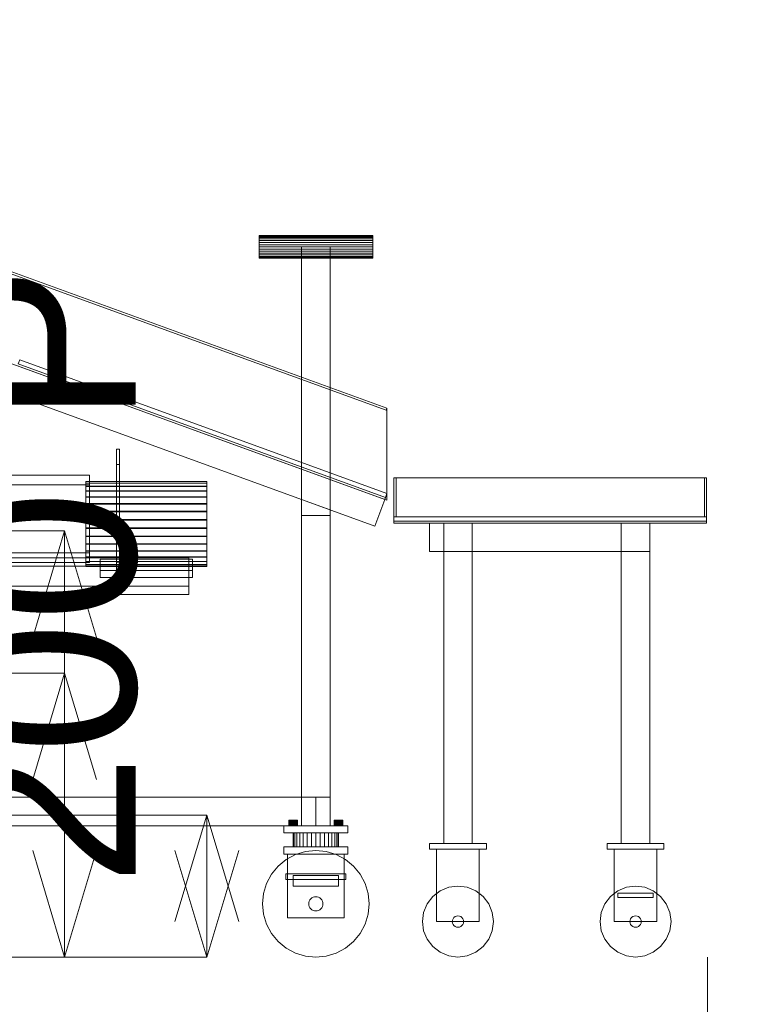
# Model space of a CAD drawing. Header units: millimetres. Extents: x -2233 to 61924, y -68080 to 6847.
# Tile 815 of 1022: x 27837 to 28850, y -67 to 1320. Entities that reach past the tile are written whole.
import ezdxf

# ---------------------------------------------------------------- set-up
doc = ezdxf.new("R2010")
doc.units = ezdxf.units.MM
for name, color, linetype, lineweight in [('COTAS_P', 1, 'Continuous', 0), ('lateral_bajante_movil', 7, 'Continuous', 0), ('lateral_C09', 7, 'Continuous', 0)]:
    doc.layers.add(name, color=color, linetype=linetype, lineweight=lineweight)
doc.dimstyles.new('R19_100', dxfattribs={"dimtxt": 250, "dimasz": 150, "dimexe": 150, "dimexo": 80, "dimgap": 100, "dimtad": 1, "dimtih": 1, "dimtoh": 1, "dimdsep": 46, "dimcen": 0.09, "dimadec": 0, "dimazin": 0, "dimtfac": 1, "dimtdec": 4, "dimtofl": 0, "dimtmove": 0, "dimatfit": 3, "dimfxl": 1, "dimtolj": 1, "dimtzin": 0, "dimarcsym": 0})

# ---------------------------------------------------------------- blocks, each defined once
blk = doc.blocks.new('DIM_R27_17')
at = {"layer": 'COTAS_P'}
for p, q in [((27500, 400), (27900, 400)), ((27900, 400), (27855, 250)), ((27900, 0), (27900, 400)), ((27900, 400), (27945, 250)), ((27900, 0), (27855, 150)), ((27900, 0), (27945, 150)), ((27500, 0), (27900, 0))]:
    blk.add_line(p, q, dxfattribs=at)
blk.add_text('400 P', height=250, rotation=90, dxfattribs=at).set_placement((27800, 200))
blk = doc.blocks.new('DIM_R27_18')
at = {"layer": 'COTAS_P'}
for p, q in [((27500, 600), (27900, 600)), ((27900, 600), (27855, 450)), ((27900, 0), (27900, 600)), ((27900, 600), (27945, 450)), ((27900, 0), (27855, 150)), ((27900, 0), (27945, 150)), ((27500, 0), (27900, 0))]:
    blk.add_line(p, q, dxfattribs=at)
blk.add_text('600 P', height=250, rotation=90, dxfattribs=at).set_placement((27800, 300))
blk = doc.blocks.new('DIM_R27_19')
at = {"layer": 'COTAS_P'}
for p, q in [((27700, 200), (28100, 200)), ((28100, 200), (28055, 50)), ((28100, 0), (28100, 200)), ((28100, 200), (28145, 50)), ((28100, 0), (28055, 150)), ((28100, 0), (28145, 150)), ((27700, 0), (28100, 0))]:
    blk.add_line(p, q, dxfattribs=at)
blk.add_text('200 P', height=250, rotation=90, dxfattribs=at).set_placement((28000, 100))
blk = doc.blocks.new('DIM_R27_31')
at = {"layer": 'COTAS_P'}
for p, q in [((26795.1, 0), (26795.1, -900)), ((28805.1, 0), (28805.1, -900)), ((26795.1, -900), (26945.1, -855)), ((28805.1, -900), (28655.1, -855)), ((26795.1, -900), (28805.1, -900)), ((26795.1, -900), (26945.1, -945)), ((28805.1, -900), (28655.1, -945))]:
    blk.add_line(p, q, dxfattribs=at)
blk.add_text('2010 P', height=250, dxfattribs=at).set_placement((27800.1, -800))
blk = doc.blocks.new('DIM_R27_33')
at = {"layer": 'COTAS_P'}
for p, q in [((857.9, 0), (857.9, -2500)), ((61924.1, 0), (61924.1, -2500)), ((857.9, -2500), (1007.9, -2455)), ((61924.1, -2500), (61774.1, -2455)), ((857.9, -2500), (61924.1, -2500)), ((857.9, -2500), (1007.9, -2545)), ((61924.1, -2500), (61774.1, -2545))]:
    blk.add_line(p, q, dxfattribs=at)
blk.add_text('61066.24 P', height=250, dxfattribs=at).set_placement((31391, -2400))

msp = doc.modelspace()

# ---------------------------------------------------------------- linework, layer by layer
at = {"layer": 'lateral_bajante_movil'}
for p, q in [((26850.067, 1320), (28353.576, 772.768)), ((26849.041, 1317.181), (28352.55, 769.949)), ((26846.989, 1191.543), (28350.498, 644.311)), ((28353.576, 643.19), (26850.067, 1190.422)), ((26833.309, 1153.955), (28336.817, 606.723)), ((28173.576, 1015.693), (28173.576, 1016)), ((28173.576, 1016), (28333.576, 1016)), ((28173.576, 1014.782), (28173.576, 1015.693)), ((28173.576, 1015.693), (28333.576, 1015.693)), ((28173.576, 1013.304), (28173.576, 1014.782)), ((28173.576, 1014.782), (28333.576, 1014.782)), ((28173.576, 1011.314), (28173.576, 1013.304)), ((28173.576, 1013.304), (28333.576, 1013.304)), ((28333.576, 1015.693), (28333.576, 1016)), ((28333.576, 1014.782), (28333.576, 1015.693)), ((28333.576, 1013.304), (28333.576, 1014.782)), ((28333.576, 1011.314), (28333.576, 1013.304)), ((28173.576, 1008.889), (28173.576, 1011.314)), ((28173.576, 1011.314), (28333.576, 1011.314)), ((28173.576, 1006.123), (28173.576, 1008.889)), ((28173.576, 1008.889), (28333.576, 1008.889)), ((28173.576, 1003.121), (28173.576, 1006.123)), ((28173.576, 1006.123), (28333.576, 1006.123)), ((28173.576, 1000), (28173.576, 1003.121)), ((28173.576, 1003.121), (28333.576, 1003.121)), ((28173.576, 996.879), (28173.576, 1000)), ((28333.576, 1000), (28173.576, 1000)), ((28233.576, 1000), (28273.576, 1000)), ((28233.576, 1000), (28233.576, 225)), ((28273.576, 225), (28273.576, 1000)), ((28333.576, 1008.889), (28333.576, 1011.314)), ((28333.576, 1006.123), (28333.576, 1008.889)), ((28333.576, 1003.121), (28333.576, 1006.123)), ((28333.576, 1000), (28333.576, 1003.121)), ((28333.576, 1000), (28333.576, 996.879)), ((28173.576, 996.879), (28173.576, 993.877)), ((28173.576, 996.879), (28333.576, 996.879)), ((28173.576, 993.877), (28173.576, 991.111)), ((28173.576, 993.877), (28333.576, 993.877)), ((28173.576, 991.111), (28173.576, 988.686)), ((28173.576, 991.111), (28333.576, 991.111)), ((28173.576, 988.686), (28173.576, 986.696)), ((28173.576, 988.686), (28333.576, 988.686)), ((28173.576, 986.696), (28173.576, 985.218)), ((28173.576, 986.696), (28333.576, 986.696)), ((28173.576, 985.218), (28173.576, 984.307)), ((28173.576, 985.218), (28333.576, 985.218)), ((28333.576, 996.879), (28333.576, 993.877)), ((28333.576, 993.877), (28333.576, 991.111)), ((28333.576, 991.111), (28333.576, 988.686)), ((28333.576, 988.686), (28333.576, 986.696)), ((28333.576, 986.696), (28333.576, 985.218)), ((28333.576, 985.218), (28333.576, 984.307)), ((28173.576, 984.307), (28173.576, 984)), ((28173.576, 984.307), (28333.576, 984.307)), ((28173.576, 984), (28333.576, 984)), ((28333.576, 984.307), (28333.576, 984)), ((27833.667, 832.422), (28350.498, 644.311)), ((27834.693, 835.241), (27836.745, 840.879)), ((27834.693, 835.241), (28351.524, 647.13)), ((27836.745, 840.879), (28353.576, 652.768)), ((28353.576, 772.768), (28352.55, 769.949)), ((28353.576, 772.768), (28353.576, 643.19)), ((28363.576, 675), (28803.576, 675)), ((28363.576, 675), (28363.576, 620)), ((28363.576, 675), (28366.576, 675)), ((28366.576, 620), (28366.576, 675)), ((28800.576, 675), (28803.576, 675)), ((28800.576, 675), (28800.576, 620)), ((28803.576, 620), (28803.576, 675)), ((28353.576, 652.768), (28351.524, 647.13)), ((28233.576, 644.299), (28273.576, 629.741)), ((28233.576, 621.741), (28233.576, 644.299)), ((28350.498, 644.311), (28336.817, 606.723)), ((28351.524, 647.13), (28350.498, 644.311)), ((28273.576, 629.741), (28273.576, 621.741)), ((28273.576, 621.741), (28233.576, 621.741)), ((28233.576, 621.741), (28233.576, 225)), ((28273.576, 225), (28273.576, 621.741)), ((28363.576, 620), (28803.576, 620)), ((28363.576, 620), (28363.576, 614)), ((28363.576, 620), (28366.576, 620)), ((28363.576, 614), (28803.576, 614)), ((28363.576, 614), (28363.576, 611)), ((28363.576, 611), (28803.576, 611)), ((28413.576, 611), (28723.576, 611)), ((28413.576, 611), (28413.576, 571)), ((28433.576, 611), (28473.576, 611)), ((28433.576, 611), (28433.576, 571)), ((28473.576, 571), (28473.576, 611)), ((28683.576, 611), (28723.576, 611)), ((28683.576, 611), (28683.576, 571)), ((28723.576, 571), (28723.576, 611)), ((28800.576, 620), (28803.576, 620)), ((28803.576, 614), (28803.576, 620)), ((28803.576, 611), (28803.576, 614)), ((28413.576, 571), (28723.576, 571)), ((28433.576, 571), (28473.576, 571)), ((28433.576, 571), (28433.576, 160)), ((28473.576, 160), (28473.576, 571)), ((28683.576, 571), (28723.576, 571)), ((28683.576, 571), (28683.576, 160)), ((28723.576, 160), (28723.576, 571)), ((26950.067, 225), (28253.576, 225)), ((28233.576, 225), (28273.576, 225)), ((28233.576, 225), (28233.576, 185)), ((28253.576, 185), (28253.576, 225)), ((28273.576, 185), (28273.576, 225)), ((26950.067, 185), (28253.576, 185)), ((28208.576, 185), (28298.576, 185)), ((28208.576, 185), (28208.576, 175)), ((28215.691, 193), (28215.576, 193)), ((28215.576, 185), (28215.576, 193)), ((28215.691, 185), (28215.576, 185)), ((28216.032, 193), (28215.691, 193)), ((28215.691, 185), (28215.691, 193)), ((28216.032, 185), (28215.691, 185)), ((28216.587, 193), (28216.032, 193)), ((28216.032, 185), (28216.032, 193)), ((28216.587, 185), (28216.032, 185)), ((28217.333, 193), (28216.587, 193)), ((28216.587, 185), (28216.587, 193)), ((28217.333, 185), (28216.587, 185)), ((28218.242, 193), (28217.333, 193)), ((28217.333, 185), (28217.333, 193)), ((28218.242, 185), (28217.333, 185)), ((28219.28, 193), (28218.242, 193)), ((28218.242, 185), (28218.242, 193)), ((28219.28, 185), (28218.242, 185)), ((28220.405, 193), (28219.28, 193)), ((28219.28, 185), (28219.28, 193)), ((28220.405, 185), (28219.28, 185)), ((28221.576, 193), (28220.405, 193)), ((28220.405, 185), (28220.405, 193)), ((28221.576, 185), (28220.405, 185)), ((28222.746, 193), (28221.576, 193)), ((28221.576, 185), (28221.576, 193)), ((28222.746, 185), (28221.576, 185)), ((28223.872, 193), (28222.746, 193)), ((28222.746, 185), (28222.746, 193)), ((28223.872, 185), (28222.746, 185)), ((28224.909, 193), (28223.872, 193)), ((28223.872, 185), (28223.872, 193)), ((28224.909, 185), (28223.872, 185)), ((28225.818, 193), (28224.909, 193)), ((28224.909, 185), (28224.909, 193)), ((28225.818, 185), (28224.909, 185)), ((28226.565, 193), (28225.818, 193)), ((28225.818, 185), (28225.818, 193)), ((28226.565, 185), (28225.818, 185)), ((28227.119, 193), (28226.565, 193)), ((28226.565, 185), (28226.565, 193)), ((28227.119, 185), (28226.565, 185)), ((28227.46, 193), (28227.119, 193)), ((28227.119, 185), (28227.119, 193)), ((28227.46, 185), (28227.119, 185)), ((28227.576, 193), (28227.46, 193)), ((28227.46, 185), (28227.46, 193)), ((28227.46, 185), (28227.576, 185)), ((28227.576, 193), (28227.576, 185)), ((28233.576, 185), (28273.576, 185)), ((28279.691, 193), (28279.576, 193)), ((28279.576, 185), (28279.576, 193)), ((28279.691, 185), (28279.576, 185)), ((28280.032, 193), (28279.691, 193)), ((28279.691, 185), (28279.691, 193)), ((28280.032, 185), (28279.691, 185)), ((28280.587, 193), (28280.032, 193)), ((28280.032, 185), (28280.032, 193)), ((28280.587, 185), (28280.032, 185)), ((28281.333, 193), (28280.587, 193)), ((28280.587, 185), (28280.587, 193)), ((28281.333, 185), (28280.587, 185)), ((28282.242, 193), (28281.333, 193)), ((28281.333, 185), (28281.333, 193)), ((28282.242, 185), (28281.333, 185)), ((28283.28, 193), (28282.242, 193)), ((28282.242, 185), (28282.242, 193)), ((28283.28, 185), (28282.242, 185)), ((28284.405, 193), (28283.28, 193)), ((28283.28, 185), (28283.28, 193)), ((28284.405, 185), (28283.28, 185)), ((28285.576, 193), (28284.405, 193)), ((28284.405, 185), (28284.405, 193)), ((28285.576, 185), (28284.405, 185)), ((28286.746, 193), (28285.576, 193)), ((28285.576, 185), (28285.576, 193)), ((28286.746, 185), (28285.576, 185)), ((28287.872, 193), (28286.746, 193)), ((28286.746, 185), (28286.746, 193)), ((28287.872, 185), (28286.746, 185)), ((28288.909, 193), (28287.872, 193)), ((28287.872, 185), (28287.872, 193)), ((28288.909, 185), (28287.872, 185)), ((28289.818, 193), (28288.909, 193)), ((28288.909, 185), (28288.909, 193)), ((28289.818, 185), (28288.909, 185)), ((28290.565, 193), (28289.818, 193)), ((28289.818, 185), (28289.818, 193)), ((28290.565, 185), (28289.818, 185)), ((28291.119, 193), (28290.565, 193)), ((28290.565, 185), (28290.565, 193)), ((28291.119, 185), (28290.565, 185)), ((28291.46, 193), (28291.119, 193)), ((28291.119, 185), (28291.119, 193)), ((28291.46, 185), (28291.119, 185)), ((28291.576, 193), (28291.46, 193)), ((28291.46, 185), (28291.46, 193)), ((28291.46, 185), (28291.576, 185)), ((28291.576, 193), (28291.576, 185)), ((28298.576, 175), (28298.576, 185)), ((28208.576, 175), (28298.576, 175)), ((28222.191, 175), (28221.576, 175)), ((28221.576, 155), (28221.576, 175)), ((28224.012, 175), (28222.191, 175)), ((28222.191, 155), (28222.191, 175)), ((28226.969, 175), (28224.012, 175)), ((28224.012, 155), (28224.012, 175)), ((28230.948, 175), (28226.969, 175)), ((28226.969, 155), (28226.969, 175)), ((28235.797, 175), (28230.948, 175)), ((28230.948, 155), (28230.948, 175)), ((28241.33, 175), (28235.797, 175)), ((28235.797, 155), (28235.797, 175)), ((28247.333, 175), (28241.33, 175)), ((28241.33, 155), (28241.33, 175)), ((28253.576, 175), (28247.333, 175)), ((28247.333, 155), (28247.333, 175)), ((28259.819, 175), (28253.576, 175)), ((28253.576, 155), (28253.576, 175)), ((28265.822, 175), (28259.819, 175)), ((28259.819, 155), (28259.819, 175)), ((28271.354, 175), (28265.822, 175)), ((28265.822, 155), (28265.822, 175)), ((28276.203, 175), (28271.354, 175)), ((28271.354, 155), (28271.354, 175)), ((28280.183, 175), (28276.203, 175)), ((28276.203, 155), (28276.203, 175)), ((28283.14, 175), (28280.183, 175)), ((28280.183, 155), (28280.183, 175)), ((28284.961, 175), (28283.14, 175)), ((28283.14, 155), (28283.14, 175)), ((28285.576, 175), (28284.961, 175)), ((28284.961, 155), (28284.961, 175)), ((28285.576, 175), (28285.576, 155)), ((28208.576, 155), (28298.576, 155)), ((28208.576, 155), (28208.576, 145)), ((28222.191, 155), (28221.576, 155)), ((28224.012, 155), (28222.191, 155)), ((28226.969, 155), (28224.012, 155)), ((28230.948, 155), (28226.969, 155)), ((28235.797, 155), (28230.948, 155)), ((28241.33, 155), (28235.797, 155)), ((28247.333, 155), (28241.33, 155)), ((28253.576, 155), (28247.333, 155)), ((28259.819, 155), (28253.576, 155)), ((28265.822, 155), (28259.819, 155)), ((28271.354, 155), (28265.822, 155)), ((28276.203, 155), (28271.354, 155)), ((28280.183, 155), (28276.203, 155)), ((28283.14, 155), (28280.183, 155)), ((28284.961, 155), (28283.14, 155)), ((28284.961, 155), (28285.576, 155)), ((28298.576, 145), (28298.576, 155)), ((28413.576, 160), (28493.576, 160)), ((28413.576, 160), (28413.576, 152)), ((28433.576, 160), (28473.576, 160)), ((28493.576, 152), (28493.576, 160)), ((28663.576, 160), (28743.576, 160)), ((28663.576, 160), (28663.576, 152)), ((28683.576, 160), (28723.576, 160)), ((28743.576, 152), (28743.576, 160)), ((28208.576, 145), (28298.576, 145)), ((28224.874, 144.291), (28211.908, 137.36)), ((28213.576, 145), (28293.576, 145)), ((28213.576, 145), (28213.576, 55)), ((28238.944, 148.559), (28224.874, 144.291)), ((28253.576, 150), (28238.944, 148.559)), ((28268.207, 148.559), (28253.576, 150)), ((28282.277, 144.291), (28268.207, 148.559)), ((28295.243, 137.36), (28282.277, 144.291)), ((28293.576, 55), (28293.576, 145)), ((28413.576, 152), (28493.576, 152)), ((28423.576, 152), (28483.576, 152)), ((28423.576, 152), (28423.576, 50)), ((28483.576, 50), (28483.576, 152)), ((28663.576, 152), (28743.576, 152)), ((28673.576, 152), (28733.576, 152)), ((28673.576, 152), (28673.576, 50)), ((28733.576, 50), (28733.576, 152)), ((28200.543, 128.033), (28191.215, 116.668)), ((28211.908, 137.36), (28200.543, 128.033)), ((28306.609, 128.033), (28295.243, 137.36)), ((28315.936, 116.668), (28306.609, 128.033)), ((28191.215, 116.668), (28184.285, 103.701)), ((28211.576, 117), (28295.576, 117)), ((28211.576, 117), (28211.576, 109)), ((28221.576, 115), (28285.576, 115)), ((28221.576, 115), (28221.576, 100)), ((28285.576, 100), (28285.576, 115)), ((28295.576, 109), (28295.576, 117)), ((28322.867, 103.701), (28315.936, 116.668)), ((28184.285, 103.701), (28180.017, 89.632)), ((28211.576, 109), (28295.576, 109)), ((28221.576, 100), (28285.576, 100)), ((28327.135, 89.632), (28322.867, 103.701)), ((28440.635, 98.296), (28428.576, 93.301)), ((28453.576, 100), (28440.635, 98.296)), ((28466.517, 98.296), (28453.576, 100)), ((28478.576, 93.301), (28466.517, 98.296)), ((28690.635, 98.296), (28678.576, 93.301)), ((28703.576, 100), (28690.635, 98.296)), ((28716.517, 98.296), (28703.576, 100)), ((28728.576, 93.301), (28716.517, 98.296)), ((28180.017, 89.632), (28178.576, 75)), ((28248.02, 83.315), (28246.505, 82.071)), ((28249.749, 84.239), (28248.02, 83.315)), ((28251.625, 84.808), (28249.749, 84.239)), ((28253.576, 85), (28251.625, 84.808)), ((28255.527, 84.808), (28253.576, 85)), ((28257.403, 84.239), (28255.527, 84.808)), ((28259.131, 83.315), (28257.403, 84.239)), ((28260.647, 82.071), (28259.131, 83.315)), ((28328.576, 75), (28327.135, 89.632)), ((28418.22, 85.355), (28410.274, 75)), ((28428.576, 93.301), (28418.22, 85.355)), ((28488.931, 85.355), (28478.576, 93.301)), ((28496.877, 75), (28488.931, 85.355)), ((28668.22, 85.355), (28660.274, 75)), ((28678.576, 93.301), (28668.22, 85.355)), ((28678.576, 90), (28728.576, 90)), ((28678.576, 90), (28678.576, 84)), ((28678.576, 84), (28728.576, 84)), ((28738.931, 85.355), (28728.576, 93.301)), ((28728.576, 84), (28728.576, 90)), ((28746.877, 75), (28738.931, 85.355)), ((28178.576, 75), (28180.017, 60.368)), ((28243.768, 76.951), (28243.576, 75)), ((28243.576, 75), (28243.768, 73.049)), ((28244.337, 78.827), (28243.768, 76.951)), ((28243.768, 73.049), (28244.337, 71.173)), ((28245.261, 80.556), (28244.337, 78.827)), ((28244.337, 71.173), (28245.261, 69.444)), ((28246.505, 82.071), (28245.261, 80.556)), ((28245.261, 69.444), (28246.505, 67.929)), ((28261.89, 80.556), (28260.647, 82.071)), ((28260.647, 67.929), (28261.89, 69.444)), ((28262.814, 78.827), (28261.89, 80.556)), ((28261.89, 69.444), (28262.814, 71.173)), ((28263.384, 76.951), (28262.814, 78.827)), ((28262.814, 71.173), (28263.384, 73.049)), ((28263.576, 75), (28263.384, 76.951)), ((28263.384, 73.049), (28263.576, 75)), ((28327.135, 60.368), (28328.576, 75)), ((28410.274, 75), (28405.279, 62.941)), ((28501.872, 62.941), (28496.877, 75)), ((28660.274, 75), (28655.279, 62.941)), ((28751.872, 62.941), (28746.877, 75)), ((28180.017, 60.368), (28184.285, 46.299)), ((28246.505, 67.929), (28248.02, 66.685)), ((28248.02, 66.685), (28249.749, 65.761)), ((28249.749, 65.761), (28251.625, 65.192)), ((28251.625, 65.192), (28253.576, 65)), ((28253.576, 65), (28255.527, 65.192)), ((28255.527, 65.192), (28257.403, 65.761)), ((28257.403, 65.761), (28259.131, 66.685)), ((28259.131, 66.685), (28260.647, 67.929)), ((28322.867, 46.299), (28327.135, 60.368)), ((28405.279, 62.941), (28403.576, 50)), ((28447.919, 55.657), (28446.647, 54)), ((28449.576, 56.928), (28447.919, 55.657)), ((28451.505, 57.727), (28449.576, 56.928)), ((28453.576, 58), (28451.505, 57.727)), ((28455.646, 57.727), (28453.576, 58)), ((28457.576, 56.928), (28455.646, 57.727)), ((28459.233, 55.657), (28457.576, 56.928)), ((28460.504, 54), (28459.233, 55.657)), ((28503.576, 50), (28501.872, 62.941)), ((28655.279, 62.941), (28653.576, 50)), ((28697.919, 55.657), (28696.647, 54)), ((28699.576, 56.928), (28697.919, 55.657)), ((28701.505, 57.727), (28699.576, 56.928)), ((28703.576, 58), (28701.505, 57.727)), ((28705.646, 57.727), (28703.576, 58)), ((28707.576, 56.928), (28705.646, 57.727)), ((28709.233, 55.657), (28707.576, 56.928)), ((28710.504, 54), (28709.233, 55.657)), ((28753.576, 50), (28751.872, 62.941)), ((28184.285, 46.299), (28191.215, 33.332)), ((28213.576, 55), (28293.576, 55)), ((28315.936, 33.332), (28322.867, 46.299)), ((28403.576, 50), (28405.279, 37.059)), ((28423.576, 50), (28483.576, 50)), ((28445.848, 52.071), (28445.576, 50)), ((28445.576, 50), (28445.848, 47.929)), ((28446.647, 54), (28445.848, 52.071)), ((28445.848, 47.929), (28446.647, 46)), ((28446.647, 46), (28447.919, 44.343)), ((28447.919, 44.343), (28449.576, 43.072)), ((28449.576, 43.072), (28451.505, 42.273)), ((28451.505, 42.273), (28453.576, 42)), ((28453.576, 42), (28455.646, 42.273)), ((28455.646, 42.273), (28457.576, 43.072)), ((28457.576, 43.072), (28459.233, 44.343)), ((28459.233, 44.343), (28460.504, 46)), ((28461.303, 52.071), (28460.504, 54)), ((28460.504, 46), (28461.303, 47.929)), ((28461.576, 50), (28461.303, 52.071)), ((28461.303, 47.929), (28461.576, 50)), ((28501.872, 37.059), (28503.576, 50)), ((28653.576, 50), (28655.279, 37.059)), ((28673.576, 50), (28733.576, 50)), ((28695.848, 52.071), (28695.576, 50)), ((28695.576, 50), (28695.848, 47.929)), ((28696.647, 54), (28695.848, 52.071)), ((28695.848, 47.929), (28696.647, 46)), ((28696.647, 46), (28697.919, 44.343)), ((28697.919, 44.343), (28699.576, 43.072)), ((28699.576, 43.072), (28701.505, 42.273)), ((28701.505, 42.273), (28703.576, 42)), ((28703.576, 42), (28705.646, 42.273)), ((28705.646, 42.273), (28707.576, 43.072)), ((28707.576, 43.072), (28709.233, 44.343)), ((28709.233, 44.343), (28710.504, 46)), ((28711.303, 52.071), (28710.504, 54)), ((28710.504, 46), (28711.303, 47.929)), ((28711.576, 50), (28711.303, 52.071)), ((28711.303, 47.929), (28711.576, 50)), ((28751.872, 37.059), (28753.576, 50)), ((28191.215, 33.332), (28200.543, 21.967)), ((28306.609, 21.967), (28315.936, 33.332)), ((28405.279, 37.059), (28410.274, 25)), ((28496.877, 25), (28501.872, 37.059)), ((28655.279, 37.059), (28660.274, 25)), ((28746.877, 25), (28751.872, 37.059)), ((28200.543, 21.967), (28211.908, 12.64)), ((28295.243, 12.64), (28306.609, 21.967)), ((28410.274, 25), (28418.22, 14.645)), ((28418.22, 14.645), (28428.576, 6.699)), ((28478.576, 6.699), (28488.931, 14.645)), ((28488.931, 14.645), (28496.877, 25)), ((28660.274, 25), (28668.22, 14.645)), ((28668.22, 14.645), (28678.576, 6.699)), ((28728.576, 6.699), (28738.931, 14.645)), ((28738.931, 14.645), (28746.877, 25)), ((28211.908, 12.64), (28224.874, 5.709)), ((28224.874, 5.709), (28238.944, 1.441)), ((28238.944, 1.441), (28253.576, 0)), ((28253.576, 0), (28268.207, 1.441)), ((28268.207, 1.441), (28282.277, 5.709)), ((28282.277, 5.709), (28295.243, 12.64)), ((28428.576, 6.699), (28440.635, 1.704)), ((28440.635, 1.704), (28453.576, 0)), ((28453.576, 0), (28466.517, 1.704)), ((28466.517, 1.704), (28478.576, 6.699)), ((28678.576, 6.699), (28690.635, 1.704)), ((28690.635, 1.704), (28703.576, 0)), ((28703.576, 0), (28716.517, 1.704)), ((28716.517, 1.704), (28728.576, 6.699))]:
    msp.add_line(p, q, dxfattribs=at)
at = {"layer": 'lateral_C09'}
for p, q in [((27977, 715.415), (27973, 715.415)), ((27973, 715.415), (27973, 693.431)), ((27973, 556.294), (27973, 715.415)), ((27977, 693.431), (27977, 715.415)), ((27977, 556.294), (27977, 715.415)), ((27973, 693.431), (27977, 693.431)), ((27973, 534.31), (27973, 693.431)), ((27977, 693.431), (27977, 534.31)), ((27935, 678.409), (27815, 678.409)), ((27930, 667.477), (27930, 669.694)), ((27930, 669.694), (27930, 669.615)), ((28100, 669.694), (27930, 669.694)), ((27930, 669.615), (27930, 667.243)), ((28100, 669.615), (27930, 669.615)), ((27930, 663.049), (27930, 667.477)), ((28100, 667.477), (27930, 667.477)), ((27930, 667.243), (27930, 662.67)), ((28100, 667.243), (27930, 667.243)), ((27935, 664.8), (27935, 678.409)), ((27935, 569.013), (27935, 678.409)), ((28100, 669.615), (28100, 669.694)), ((28100, 669.694), (28100, 667.477)), ((28100, 667.243), (28100, 669.615)), ((28100, 667.477), (28100, 663.049)), ((28100, 662.67), (28100, 667.243)), ((27815, 664.8), (27935, 664.8)), ((27930, 656.58), (27930, 663.049)), ((28100, 663.049), (27930, 663.049)), ((27930, 662.67), (27930, 656.07)), ((28100, 662.67), (27930, 662.67)), ((27930, 648.319), (27930, 656.58)), ((28100, 656.58), (27930, 656.58)), ((27930, 656.07), (27930, 647.697)), ((28100, 656.07), (27930, 656.07)), ((27935, 664.8), (27935, 555.404)), ((28100, 663.049), (28100, 656.58)), ((28100, 656.07), (28100, 662.67)), ((28100, 656.58), (28100, 648.319)), ((28100, 647.697), (28100, 656.07)), ((27930, 638.583), (27930, 648.319)), ((28100, 648.319), (27930, 648.319)), ((27930, 647.697), (27930, 637.874)), ((28100, 647.697), (27930, 647.697)), ((27930, 627.747), (27930, 638.583)), ((28100, 638.583), (27930, 638.583)), ((27930, 637.874), (27930, 626.977)), ((28100, 637.874), (27930, 637.874)), ((28100, 648.319), (28100, 638.583)), ((28100, 637.874), (28100, 647.697)), ((28100, 638.583), (28100, 627.747)), ((28100, 626.977), (28100, 637.874)), ((27930, 616.226), (27930, 627.747)), ((28100, 627.747), (27930, 627.747)), ((27930, 626.977), (27930, 615.426)), ((28100, 626.977), (27930, 626.977)), ((28100, 627.747), (28100, 616.226)), ((28100, 615.426), (28100, 626.977)), ((27930, 604.464), (27930, 616.226)), ((27930, 616.226), (28100, 616.226)), ((27930, 615.426), (27930, 603.664)), ((28100, 615.426), (27930, 615.426)), ((28100, 616.226), (28100, 604.464)), ((28100, 603.664), (28100, 615.426)), ((27930, 592.913), (27930, 604.464)), ((28100, 604.464), (27930, 604.464)), ((27930, 603.664), (27930, 592.144)), ((28100, 603.664), (27930, 603.664)), ((28100, 604.464), (28100, 592.913)), ((28100, 592.144), (28100, 603.664)), ((27930, 582.017), (27930, 592.913)), ((28100, 592.913), (27930, 592.913)), ((27930, 592.144), (27930, 581.307)), ((28100, 592.144), (27930, 592.144)), ((28100, 592.913), (28100, 582.017)), ((28100, 581.307), (28100, 592.144)), ((27815, 569.013), (27935, 569.013)), ((27930, 572.193), (27930, 582.017)), ((28100, 582.017), (27930, 582.017)), ((27930, 581.307), (27930, 571.571)), ((28100, 581.307), (27930, 581.307)), ((27930, 563.821), (27930, 572.193)), ((28100, 572.193), (27930, 572.193)), ((27930, 571.571), (27930, 563.31)), ((28100, 571.571), (27930, 571.571)), ((27935, 569.013), (27935, 555.404)), ((28100, 582.017), (28100, 572.193)), ((28100, 571.571), (28100, 581.307)), ((28100, 572.193), (28100, 563.821)), ((28100, 563.31), (28100, 571.571)), ((28075, 562.209), (27745, 562.209)), ((27935, 555.404), (27815, 555.404)), ((27930, 557.221), (27930, 563.821)), ((28100, 563.821), (27930, 563.821)), ((27930, 563.31), (27930, 556.841)), ((28100, 563.31), (27930, 563.31)), ((27930, 552.647), (27930, 557.221)), ((28100, 557.221), (27930, 557.221)), ((27930, 556.841), (27930, 552.413)), ((28100, 556.841), (27930, 556.841)), ((28080, 560.115), (27950, 560.115)), ((27950, 560.115), (27950, 544.412)), ((27950, 550.17), (27950, 560.115)), ((27973, 534.31), (27973, 556.294)), ((27973, 556.294), (27977, 556.294)), ((27977, 556.294), (27977, 534.31)), ((28075, 522.429), (28075, 562.209)), ((28075, 550.275), (28075, 562.209)), ((28080, 544.412), (28080, 560.115)), ((28080, 550.17), (28080, 560.115)), ((28100, 563.821), (28100, 557.221)), ((28100, 556.841), (28100, 563.31)), ((28100, 557.221), (28100, 552.647)), ((28100, 552.413), (28100, 556.841)), ((27745, 550.275), (28075, 550.275)), ((27930, 550.275), (27930, 552.647)), ((28100, 552.647), (27930, 552.647)), ((27930, 552.413), (27930, 550.196)), ((28100, 552.413), (27930, 552.413)), ((27930, 550.196), (27930, 550.275)), ((28100, 550.275), (27930, 550.275)), ((28100, 550.196), (27930, 550.196)), ((27950, 534.467), (27950, 550.17)), ((27950, 550.17), (28080, 550.17)), ((27950, 544.412), (28080, 544.412)), ((27950, 534.467), (27950, 544.412)), ((28075, 550.275), (28075, 510.495)), ((28080, 550.17), (28080, 534.467)), ((28080, 544.412), (28080, 534.467)), ((28100, 552.647), (28100, 550.275)), ((28100, 550.196), (28100, 552.413)), ((28100, 550.275), (28100, 550.196)), ((28080, 534.467), (27950, 534.467)), ((27977, 534.31), (27973, 534.31)), ((27745, 522.429), (28075, 522.429)), ((28075, 522.429), (28075, 510.495)), ((28075, 510.495), (27745, 510.495))]:
    msp.add_line(p, q, dxfattribs=at)

# ---------------------------------------------------------------- dimensions: what is measured, and where the dimension line sits
at = {"layer": 'COTAS_P'}
for p1, p2, distance, picture, middle in [((27500, 0), (27500, 600), -400, 'DIM_R27_18', (27900, 300)), ((27500, 0), (27500, 400), -400, 'DIM_R27_17', (27900, 200)), ((27700, 0), (27700, 200), -400, 'DIM_R27_19', (28100, 100)), ((857.898, 0), (61924.134, 0), -2500, 'DIM_R27_33', (31391.016, -2500)), ((26795.067, 0), (28805.067, 0), -900, 'DIM_R27_31', (27800.067, -900))]:
    dim = msp.add_aligned_dim(p1=p1, p2=p2, distance=distance, text='<> P', dimstyle='R19_100', dxfattribs=at)
    dim.commit()
    dim.dimension.update_dxf_attribs({"geometry": picture, "text_midpoint": middle})

doc.saveas('drawing.dxf')
